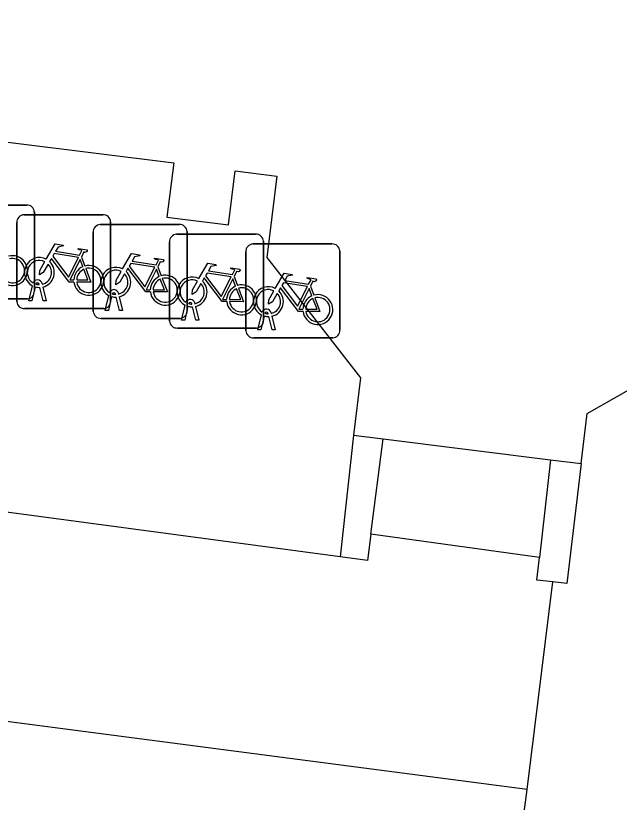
# Model space of a CAD drawing. Extents: x 161696 to 162377, y 380761 to 381673.
# Drawn here: x 162096.33 to 162102.76, y 381270.28 to 381278.66 of the extents above; entities that cross this region are included whole.
import ezdxf

# ---------------------------------------------------------------- set-up
doc = ezdxf.new("R2010")
doc.units = 0
for name, color, linetype in [('IMGEO_Erf', 7, 'Continuous'), ('IMGEO_Fietsenrek', 7, 'Continuous'), ('IMGEO_Groenvoorziening', 7, 'Continuous'), ('IMGEO_Pand', 7, 'Continuous'), ('IMGEO_Parkeervlak_open', 7, 'Continuous'), ('IMGEO_Voetpad_open', 7, 'Continuous')]:
    doc.layers.add(name, color=color, linetype=linetype)

msp = doc.modelspace()

# ---------------------------------------------------------------- linework, layer by layer
at = {"layer": 'IMGEO_Erf'}
for points in [[(162099.923, 381274.191), (162099.781, 381272.896)], [(162100.109, 381273.137), (162100.239, 381274.152)], [(162102.021, 381273.93), (162101.904, 381272.89)]]:
    msp.add_lwpolyline(points, dxfattribs=at)
at = {"layer": 'IMGEO_Fietsenrek'}
for p, q in [((162095.5999, 381276.6425), (162096.4408, 381276.6425)), ((162096.4408, 381276.6425), (162095.5999, 381276.6425)), ((162096.5245, 381276.5681), (162096.5245, 381275.7272)), ((162096.5245, 381275.7272), (162096.5245, 381276.5681)), ((162096.4129, 381276.5385), (162097.2538, 381276.5385)), ((162097.2538, 381276.5385), (162096.4129, 381276.5385)), ((162096.3385, 381275.6139), (162096.3385, 381276.4548)), ((162096.3385, 381276.4548), (162096.3385, 381275.6139)), ((162097.2269, 381276.4345), (162098.0678, 381276.4345)), ((162098.0678, 381276.4345), (162097.2269, 381276.4345)), ((162097.3375, 381276.4641), (162097.3375, 381275.6232)), ((162097.3375, 381275.6232), (162097.3375, 381276.4641)), ((162097.1525, 381275.5099), (162097.1525, 381276.3508)), ((162097.1525, 381276.3508), (162097.1525, 381275.5099)), ((162098.0399, 381276.3315), (162098.8808, 381276.3315)), ((162098.8808, 381276.3315), (162098.0399, 381276.3315)), ((162098.1515, 381276.3601), (162098.1515, 381275.5192)), ((162098.1515, 381275.5192), (162098.1515, 381276.3601)), ((162097.9655, 381275.4069), (162097.9655, 381276.2478)), ((162097.9655, 381276.2478), (162097.9655, 381275.4069)), ((162098.8529, 381276.2275), (162099.6938, 381276.2275)), ((162099.6938, 381276.2275), (162098.8529, 381276.2275)), ((162098.9645, 381276.2571), (162098.9645, 381275.4162)), ((162098.9645, 381275.4162), (162098.9645, 381276.2571)), ((162098.7785, 381275.3029), (162098.7785, 381276.1438)), ((162098.7785, 381276.1438), (162098.7785, 381275.3029)), ((162099.7775, 381276.1531), (162099.7775, 381275.3122)), ((162099.7775, 381275.3122), (162099.7775, 381276.1531)), ((162097.0252, 381276.0882), (162097.0615, 381275.993)), ((162097.8392, 381275.9842), (162097.8755, 381275.889)), ((162096.6066, 381275.8064), (162096.6084, 381275.7985)), ((162098.6522, 381275.8812), (162098.6885, 381275.786)), ((162096.4655, 381275.6233), (162096.5038, 381275.7833)), ((162096.5342, 381275.7711), (162096.4989, 381275.6233)), ((162096.5759, 381275.7949), (162096.5749, 381275.7992)), ((162096.617, 381275.6233), (162096.5831, 381275.765)), ((162096.6154, 381275.7693), (162096.6504, 381275.6233)), ((162099.4652, 381275.7772), (162099.5015, 381275.682)), ((162096.4501, 381275.6435), (162095.6092, 381275.6435)), ((162095.6092, 381275.6435), (162096.4501, 381275.6435)), ((162097.2795, 381275.5193), (162097.3178, 381275.6793)), ((162097.3482, 381275.6671), (162097.3129, 381275.5193)), ((162097.3899, 381275.6909), (162097.3889, 381275.6952)), ((162097.431, 381275.5193), (162097.3971, 381275.661)), ((162097.4206, 381275.7024), (162097.4224, 381275.6945)), ((162097.4294, 381275.6653), (162097.4644, 381275.5193)), ((162096.4989, 381275.6233), (162096.4655, 381275.6233)), ((162096.6504, 381275.6233), (162096.617, 381275.6233)), ((162098.0925, 381275.4163), (162098.1308, 381275.5763)), ((162098.1612, 381275.5641), (162098.1259, 381275.4163)), ((162098.2029, 381275.5879), (162098.2019, 381275.5922)), ((162098.244, 381275.4163), (162098.2101, 381275.558)), ((162098.2336, 381275.5994), (162098.2354, 381275.5915)), ((162098.2424, 381275.5623), (162098.2774, 381275.4163)), ((162097.2631, 381275.5395), (162096.4222, 381275.5395)), ((162096.4222, 381275.5395), (162097.2631, 381275.5395)), ((162097.3129, 381275.5193), (162097.2795, 381275.5193)), ((162097.4644, 381275.5193), (162097.431, 381275.5193)), ((162098.9055, 381275.3123), (162098.9438, 381275.4723)), ((162099.0159, 381275.4839), (162099.0149, 381275.4882)), ((162099.0466, 381275.4954), (162099.0484, 381275.4875)), ((162098.0771, 381275.4355), (162097.2362, 381275.4355)), ((162097.2362, 381275.4355), (162098.0771, 381275.4355)), ((162098.1259, 381275.4163), (162098.0925, 381275.4163)), ((162098.2774, 381275.4163), (162098.244, 381275.4163)), ((162098.9742, 381275.4601), (162098.9389, 381275.3123)), ((162099.057, 381275.3123), (162099.0231, 381275.454)), ((162099.0554, 381275.4583), (162099.0904, 381275.3123)), ((162098.8901, 381275.3325), (162098.0492, 381275.3325)), ((162098.0492, 381275.3325), (162098.8901, 381275.3325)), ((162098.9389, 381275.3123), (162098.9055, 381275.3123)), ((162099.0904, 381275.3123), (162099.057, 381275.3123)), ((162099.7031, 381275.2285), (162098.8622, 381275.2285)), ((162098.8622, 381275.2285), (162099.7031, 381275.2285))]:
    msp.add_line(p, q, dxfattribs=at)
for points in [[(162096.6511, 381276.0652), (162096.7458, 381276.2287), (162096.832, 381276.2149), (162096.8337, 381276.2062), (162096.7776, 381276.1953), (162096.7514, 381276.15), (162097.0066, 381276.1092)], [(162097.0066, 381276.1092), (162097.0316, 381276.158), (162097.0265, 381276.162), (162097.0033, 381276.1657), (162096.9906, 381276.1732), (162096.9896, 381276.1763), (162096.9918, 381276.1809), (162097.0866, 381276.1658), (162097.0889, 381276.1555), (162097.0795, 381276.1431), (162097.0671, 381276.1367), (162097.0526, 381276.1429), (162097.0252, 381276.0882)], [(162096.9468, 381275.8205), (162096.8971, 381275.8206), (162096.7064, 381276.0723), (162096.6874, 381276.0395)], [(162096.9937, 381276.084), (162096.7369, 381276.125), (162096.7202, 381276.0962), (162096.8872, 381275.8759), (162096.9937, 381276.084)], [(162097.0417, 381275.986), (162097.0124, 381276.0628), (162096.903, 381275.8447), (162096.9457, 381275.8446)], [(162097.4651, 381275.9612), (162097.5598, 381276.1247), (162097.646, 381276.1109), (162097.6477, 381276.1022), (162097.5916, 381276.0913), (162097.5654, 381276.046), (162097.8206, 381276.0052)], [(162097.8206, 381276.0052), (162097.8456, 381276.054), (162097.8405, 381276.058), (162097.8173, 381276.0617), (162097.8046, 381276.0692), (162097.8036, 381276.0723), (162097.8058, 381276.0769), (162097.9006, 381276.0618), (162097.9029, 381276.0515), (162097.8935, 381276.0391), (162097.8811, 381276.0327), (162097.8666, 381276.0389), (162097.8392, 381275.9842)], [(162096.6718, 381276.0127), (162096.6202, 381275.9235), (162096.5803, 381275.8975), (162096.5815, 381275.945), (162096.636, 381276.0392)], [(162097.8077, 381275.98), (162097.5509, 381276.021), (162097.5342, 381275.9922), (162097.7012, 381275.7719), (162097.8077, 381275.98)], [(162098.2781, 381275.8582), (162098.3728, 381276.0217), (162098.459, 381276.0079), (162098.4607, 381275.9992), (162098.4046, 381275.9883), (162098.3784, 381275.943), (162098.6336, 381275.9022)], [(162098.6336, 381275.9022), (162098.6586, 381275.951), (162098.6535, 381275.955), (162098.6303, 381275.9587), (162098.6176, 381275.9662), (162098.6166, 381275.9693), (162098.6188, 381275.9739), (162098.7136, 381275.9588), (162098.7159, 381275.9485), (162098.7065, 381275.9361), (162098.6941, 381275.9297), (162098.6796, 381275.9359), (162098.6522, 381275.8812)], [(162096.9757, 381275.8445), (162097.0956, 381275.8443), (162097.0524, 381275.9579)], [(162097.0722, 381275.9648), (162097.1272, 381275.8202), (162096.9771, 381275.8205)], [(162097.4858, 381275.9087), (162097.4342, 381275.8195), (162097.3943, 381275.7935), (162097.3955, 381275.841), (162097.45, 381275.9352)], [(162097.7608, 381275.7165), (162097.7111, 381275.7166), (162097.5204, 381275.9683), (162097.5014, 381275.9355)], [(162097.8557, 381275.882), (162097.8264, 381275.9588), (162097.717, 381275.7407), (162097.7597, 381275.7406)], [(162098.6207, 381275.877), (162098.3639, 381275.918), (162098.3472, 381275.8892), (162098.5142, 381275.6689), (162098.6207, 381275.877)], [(162099.0911, 381275.7542), (162099.1858, 381275.9177), (162099.272, 381275.9039), (162099.2737, 381275.8952), (162099.2176, 381275.8843), (162099.1914, 381275.839), (162099.4466, 381275.7982)], [(162097.7897, 381275.7405), (162097.9096, 381275.7403), (162097.8664, 381275.8539)], [(162097.8862, 381275.8608), (162097.9412, 381275.7162), (162097.7911, 381275.7165)], [(162098.2988, 381275.8057), (162098.2472, 381275.7165), (162098.2073, 381275.6905), (162098.2085, 381275.738), (162098.263, 381275.8322)], [(162098.5738, 381275.6135), (162098.5241, 381275.6136), (162098.3334, 381275.8653), (162098.3144, 381275.8325)], [(162098.6687, 381275.779), (162098.6394, 381275.8558), (162098.53, 381275.6377), (162098.5727, 381275.6376)], [(162099.4337, 381275.773), (162099.1769, 381275.814), (162099.1602, 381275.7852), (162099.3272, 381275.5649), (162099.4337, 381275.773)], [(162099.4466, 381275.7982), (162099.4716, 381275.847), (162099.4665, 381275.851), (162099.4433, 381275.8547), (162099.4306, 381275.8622), (162099.4296, 381275.8653), (162099.4318, 381275.8699), (162099.5266, 381275.8548), (162099.5289, 381275.8445), (162099.5195, 381275.8321), (162099.5071, 381275.8257), (162099.4926, 381275.8319), (162099.4652, 381275.7772)], [(162098.6027, 381275.6375), (162098.7226, 381275.6373), (162098.6794, 381275.7509)], [(162098.6992, 381275.7578), (162098.7542, 381275.6132), (162098.6041, 381275.6135)], [(162099.1118, 381275.7017), (162099.0602, 381275.6125), (162099.0203, 381275.5865), (162099.0215, 381275.634), (162099.076, 381275.7282)], [(162099.3868, 381275.5095), (162099.3371, 381275.5096), (162099.1464, 381275.7613), (162099.1274, 381275.7285)], [(162099.4817, 381275.675), (162099.4524, 381275.7518), (162099.343, 381275.5337), (162099.3857, 381275.5336)], [(162099.4157, 381275.5335), (162099.5356, 381275.5333), (162099.4924, 381275.6469)], [(162099.5122, 381275.6538), (162099.5672, 381275.5092), (162099.4171, 381275.5095)]]:
    msp.add_lwpolyline(points, dxfattribs=at)
for centre, radius, start, end in [((162096.4466, 381276.5648), 0.0779, 2.4484, 94.28452), ((162096.4466, 381276.5648), 0.0779, 2.4484, 94.28452), ((162096.4162, 381276.4606), 0.0779, 92.4484, 184.28452), ((162096.4162, 381276.4606), 0.0779, 92.4484, 184.28452), ((162097.2596, 381276.4608), 0.0779, 2.4484, 94.28452), ((162097.2596, 381276.4608), 0.0779, 2.4484, 94.28452), ((162097.2302, 381276.3566), 0.0779, 92.4484, 184.28452), ((162097.2302, 381276.3566), 0.0779, 92.4484, 184.28452), ((162098.0736, 381276.3568), 0.0779, 2.4484, 94.28452), ((162098.0736, 381276.3568), 0.0779, 2.4484, 94.28452), ((162098.0432, 381276.2536), 0.0779, 92.4484, 184.28452), ((162098.0432, 381276.2536), 0.0779, 92.4484, 184.28452), ((162098.8866, 381276.2538), 0.0779, 2.4484, 94.28452), ((162098.8866, 381276.2538), 0.0779, 2.4484, 94.28452), ((162098.8562, 381276.1496), 0.0779, 92.4484, 184.28452), ((162098.8562, 381276.1496), 0.0779, 92.4484, 184.28452), ((162099.6996, 381276.1498), 0.0779, 2.4484, 94.28452), ((162099.6996, 381276.1498), 0.0779, 2.4484, 94.28452), ((162096.2917, 381275.9439), 0.159, 187.0065, 105.77075), ((162096.2917, 381275.9439), 0.129, 188.67146, 104.58832), ((162096.5781, 381275.9239), 0.159, 62.67661, 242.13685), ((162096.5781, 381275.9239), 0.129, 63.31916, 238.90302), ((162096.5781, 381275.9239), 0.129, 283.60429, 43.43025), ((162096.5781, 381275.9239), 0.159, 283.5766, 46.60424), ((162097.1047, 381275.8399), 0.159, 113.3408, 178.32165), ((162097.1047, 381275.8399), 0.159, 187.0065, 105.77075), ((162097.3921, 381275.8199), 0.159, 62.67661, 242.13685), ((162097.1047, 381275.8399), 0.129, 113.92302, 177.95563), ((162097.1047, 381275.8399), 0.129, 188.67146, 104.58832), ((162097.3921, 381275.8199), 0.129, 63.31916, 238.90302), ((162097.3921, 381275.8199), 0.129, 283.60429, 43.43025), ((162097.3921, 381275.8199), 0.159, 283.5766, 46.60424), ((162097.9187, 381275.7359), 0.159, 187.0065, 105.77075), ((162096.5579, 381275.7953), 0.0499, 12.8025, 158.69338), ((162096.5579, 381275.7953), 0.0174, 12.8025, 163.45023), ((162097.9187, 381275.7359), 0.159, 113.3408, 178.32165), ((162097.9187, 381275.7359), 0.129, 113.92302, 177.95563), ((162097.9187, 381275.7359), 0.129, 188.67146, 104.58832), ((162098.2051, 381275.7169), 0.159, 62.67661, 242.13685), ((162098.2051, 381275.7169), 0.129, 63.31916, 238.90302), ((162098.2051, 381275.7169), 0.159, 283.5766, 46.60424), ((162096.4468, 381275.7214), 0.0779, 272.4484, 4.28452), ((162096.4468, 381275.7214), 0.0779, 272.4484, 4.28452), ((162096.5781, 381275.9239), 0.159, 253.99666, 271.78671), ((162096.5781, 381275.9239), 0.129, 253.41502, 269.02044), ((162097.3719, 381275.6913), 0.0499, 12.8025, 158.69338), ((162098.2051, 381275.7169), 0.129, 283.60429, 43.43025), ((162098.7317, 381275.6329), 0.159, 113.3408, 178.32165), ((162098.7317, 381275.6329), 0.159, 187.0065, 105.77075), ((162098.7317, 381275.6329), 0.129, 113.92302, 177.95563), ((162098.7317, 381275.6329), 0.129, 188.67146, 104.58832), ((162099.0181, 381275.6129), 0.159, 62.67661, 242.13685), ((162099.0181, 381275.6129), 0.129, 63.31916, 238.90302), ((162099.0181, 381275.6129), 0.159, 283.5766, 46.60424), ((162097.3921, 381275.8199), 0.159, 253.99666, 271.78671), ((162097.3719, 381275.6913), 0.0174, 12.8025, 163.45023), ((162097.3921, 381275.8199), 0.129, 253.41502, 269.02044), ((162099.0181, 381275.6129), 0.129, 283.60429, 43.43025), ((162099.5447, 381275.5289), 0.159, 113.3408, 178.32165), ((162099.5447, 381275.5289), 0.159, 187.0065, 105.77075), ((162099.5447, 381275.5289), 0.129, 113.92302, 177.95563), ((162099.5447, 381275.5289), 0.129, 188.67146, 104.58832), ((162096.4164, 381275.6172), 0.0779, 182.4484, 274.28452), ((162096.4164, 381275.6172), 0.0779, 182.4484, 274.28452), ((162097.2598, 381275.6174), 0.0779, 272.4484, 4.28452), ((162097.2598, 381275.6174), 0.0779, 272.4484, 4.28452), ((162098.1849, 381275.5883), 0.0499, 12.8025, 158.69338), ((162098.2051, 381275.7169), 0.159, 253.99666, 271.78671), ((162098.1849, 381275.5883), 0.0174, 12.8025, 163.45023), ((162098.2051, 381275.7169), 0.129, 253.41502, 269.02044), ((162097.2304, 381275.5132), 0.0779, 182.4484, 274.28452), ((162097.2304, 381275.5132), 0.0779, 182.4484, 274.28452), ((162098.0738, 381275.5134), 0.0779, 272.4484, 4.28452), ((162098.0738, 381275.5134), 0.0779, 272.4484, 4.28452), ((162098.9979, 381275.4843), 0.0499, 12.8025, 158.69338), ((162098.9979, 381275.4843), 0.0174, 12.8025, 163.45023), ((162099.0181, 381275.6129), 0.129, 253.41502, 269.02044), ((162098.0434, 381275.4102), 0.0779, 182.4484, 274.28452), ((162098.0434, 381275.4102), 0.0779, 182.4484, 274.28452), ((162098.8868, 381275.4104), 0.0779, 272.4484, 4.28452), ((162098.8868, 381275.4104), 0.0779, 272.4484, 4.28452), ((162099.0181, 381275.6129), 0.159, 253.99666, 271.78671), ((162099.6998, 381275.3064), 0.0779, 272.4484, 4.28452), ((162099.6998, 381275.3064), 0.0779, 272.4484, 4.28452), ((162098.8564, 381275.3062), 0.0779, 182.4484, 274.28452), ((162098.8564, 381275.3062), 0.0779, 182.4484, 274.28452)]:
    msp.add_arc(centre, radius, start, end, dxfattribs=at)
at = {"layer": 'IMGEO_Groenvoorziening'}
msp.add_lwpolyline([(162102.348, 381273.889), (162102.196, 381272.612), (162102.048, 381272.629)], dxfattribs=at)
at = {"layer": 'IMGEO_Pand'}
for points in [[(162083.104, 381276.531), (162085.3, 381276.258), (162085.453, 381277.49), (162085.598, 381278.658), (162091.479, 381277.926), (162091.414, 381277.398), (162092.011, 381277.324), (162092.074, 381277.829), (162098.009, 381277.091), (162097.937, 381276.514), (162098.592, 381276.433), (162098.663, 381277.007), (162099.109, 381276.951), (162099.001, 381276.083), (162099.278, 381275.728), (162099.999, 381274.802), (162099.923, 381274.191)], [(162102.348, 381273.889), (162102.415, 381274.423), (162103.982, 381275.313), (162104.104, 381276.295), (162104.779, 381276.211), (162104.256, 381272.01), (162105.9, 381271.806), (162105.742, 381270.536), (162109.435, 381270.077), (162109.588, 381271.309), (162110.595, 381271.184), (162110.518, 381270.562), (162111.272, 381270.468), (162111.348, 381271.078), (162112.239, 381270.967), (162112.085, 381269.732), (162115.873, 381269.26), (162116.021, 381270.455), (162117.721, 381270.243), (162117.979, 381272.311), (162124.135, 381271.545), (162124.065, 381270.997), (162128.497, 381270.431)], [(162099.923, 381274.191), (162100.239, 381274.152)], [(162100.239, 381274.152), (162102.021, 381273.93)], [(162102.021, 381273.93), (162102.348, 381273.889)]]:
    msp.add_lwpolyline(points, dxfattribs=at)
at = {"layer": 'IMGEO_Parkeervlak_open'}
msp.add_lwpolyline([(162126.254, 381265.126), (162101.505, 381268.376), (162101.773, 381270.418)], dxfattribs=at)
at = {"layer": 'IMGEO_Voetpad_open'}
for points in [[(162099.781, 381272.896), (162082.934, 381275.15)], [(162100.109, 381273.137), (162100.073, 381272.858), (162099.781, 381272.896)], [(162101.904, 381272.89), (162100.109, 381273.137)], [(162101.773, 381270.418), (162081.438, 381273.075)], [(162102.048, 381272.629), (162101.877, 381272.649), (162101.904, 381272.89)], [(162101.773, 381270.418), (162102.048, 381272.629)]]:
    msp.add_lwpolyline(points, dxfattribs=at)

doc.saveas('drawing.dxf')
